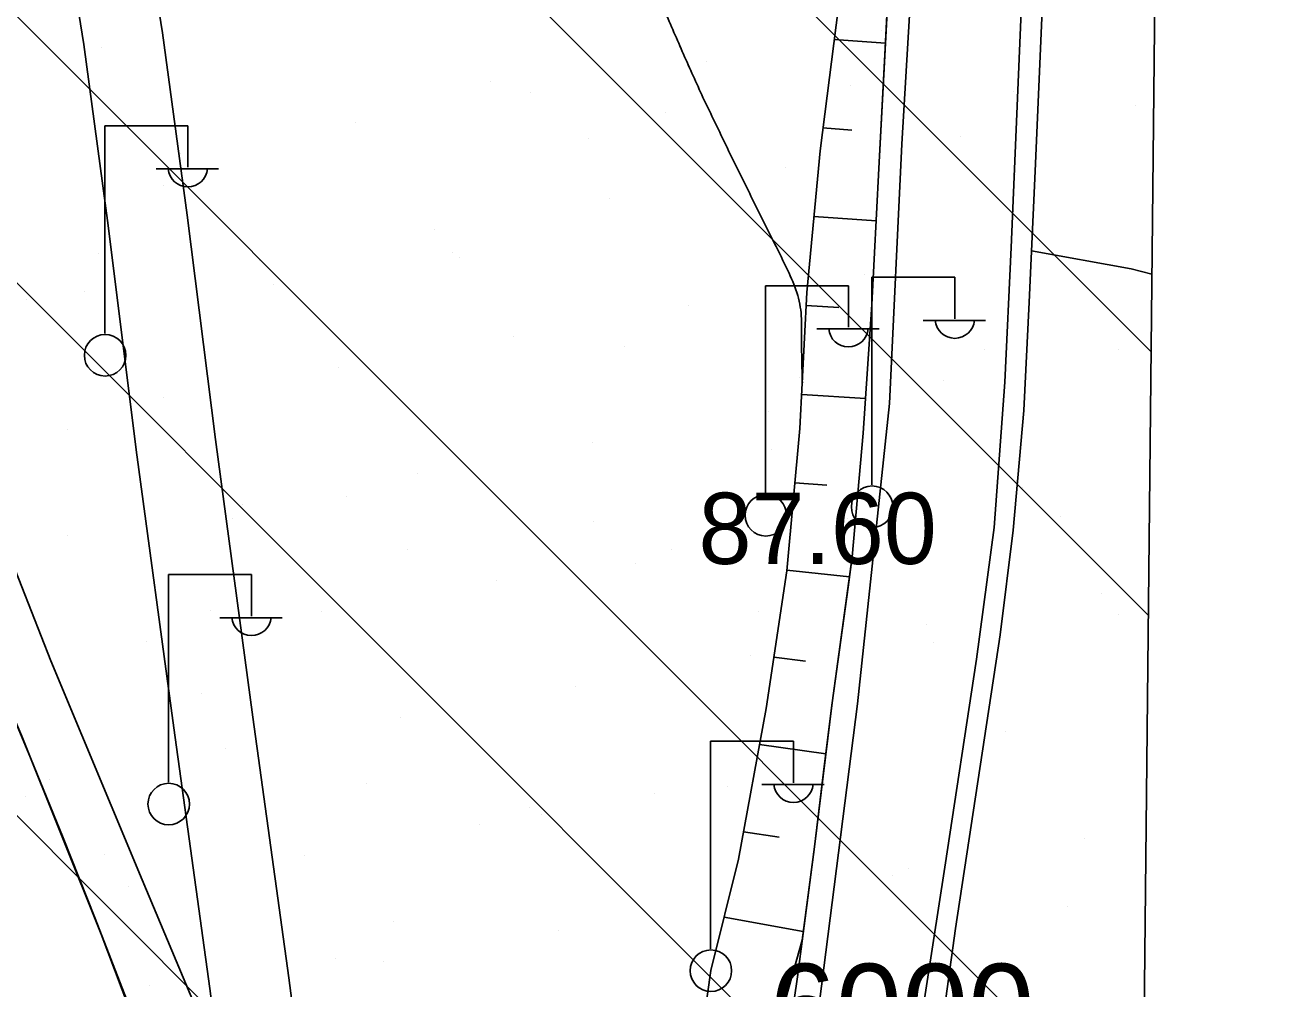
# Model space of a CAD drawing. Extents: x 417995 to 421451, y 4454518 to 4458015.
# Drawn here: x 421182.5 to 421288.3, y 4456001.6 to 4456082.8 of the extents above; entities that cross this region are included whole.
import ezdxf

# ---------------------------------------------------------------- set-up
doc = ezdxf.new("R2010")
doc.units = 0
for name, color, linetype in [('ADAKENARI', 7, 'Continuous'), ('Default', 7, 'Continuous'), ('Egri_1m', 7, 'Continuous'), ('PAFTALAMA', 7, 'Continuous'), ('PL_AYA_BOLGE_PARKI', 7, 'Continuous'), ('PL_AYA_PARK_DINLENME', 7, 'Continuous'), ('S_Elektrik_Diregi', 7, 'Continuous'), ('Sev_Sevalti', 7, 'Continuous'), ('Sev_Sevustu', 7, 'Continuous'), ('Sev_Tarama', 7, 'Continuous'), ('Sinir_itirazli_Mulkiyet', 7, 'Continuous'), ('Sinir_Tel_bir_taraf', 7, 'Continuous'), ('SN_TR_SIVILASMA', 7, 'Continuous'), ('TR_PARKALANI', 7, 'Continuous'), ('Y_Kot_Noktasi', 7, 'Continuous'), ('Y_Lejant', 7, 'Continuous'), ('Yol_Sose', 7, 'Continuous')]:
    doc.layers.add(name, color=color, linetype=linetype)

# ---------------------------------------------------------------- blocks, each defined once
blk = doc.blocks.new('POINT_DISPLAY')
at = {"layer": 'Default'}
blk.add_line((0, 0), (0, 0), dxfattribs=at)

msp = doc.modelspace()

# ---------------------------------------------------------------- linework, layer by layer
at = {"layer": 'ADAKENARI'}
msp.add_arc((420434.01, 4455711.76), 810.32, 14.95584, 31.47684, dxfattribs=at)
at = {"layer": 'Egri_1m'}
msp.add_spline([(421234.94, 4456087.51), (421235.73, 4456085.67), (421236.51, 4456083.84), (421237.3, 4456082), (421238.1, 4456080.17), (421238.92, 4456078.34), (421239.75, 4456076.52), (421240.62, 4456074.72), (421241.48, 4456072.92), (421242.36, 4456071.12), (421243.25, 4456069.32), (421244.13, 4456067.53), (421245.02, 4456065.74), (421245.92, 4456063.95), (421246.79, 4456062.16), (421247.56, 4456060.31), (421247.93, 4456058.34), (421247.95, 4456056.34), (421247.98, 4456054.34), (421248.02, 4456052.71)], degree=3, dxfattribs=at)
at = {"layer": 'PAFTALAMA'}
msp.add_line((421266.41, 4454999.4), (421295.36, 4457775.52), dxfattribs=at)
at = {"layer": 'PL_AYA_BOLGE_PARKI'}
msp.add_line((421271.52, 4455489.32), (421283.96, 4456682.26), dxfattribs=at)
msp.add_arc((420434.01, 4455711.76), 810.32, 14.95584, 31.47684, dxfattribs=at)
at = {"layer": 'PL_AYA_PARK_DINLENME'}
msp.add_lwpolyline([(420917.7, 4456473.63), (421125.1, 4456134.88), (421134.31, 4456119.44), (421143.18, 4456103.81), (421151.7, 4456087.99), (421159.87, 4456071.98), (421167.68, 4456055.79), (421175.13, 4456039.43), (421182.22, 4456022.92), (421188.93, 4456006.25), (421195.28, 4455989.43)], dxfattribs=at)
at = {"layer": 'S_Elektrik_Diregi'}
for p, q in [((421189.22, 4456056.86), (421189.22, 4456074.36)), ((421189.22, 4456074.36), (421196.22, 4456074.36)), ((421196.22, 4456070.86), (421196.22, 4456074.36)), ((421193.56, 4456070.72), (421198.81, 4456070.72)), ((421253.87, 4456044.1), (421253.87, 4456061.6)), ((421253.87, 4456061.6), (421260.87, 4456061.6)), ((421260.87, 4456058.1), (421260.87, 4456061.6)), ((421244.9, 4456043.38), (421244.9, 4456060.88)), ((421244.9, 4456060.88), (421251.9, 4456060.88)), ((421251.9, 4456057.38), (421251.9, 4456060.88)), ((421249.24, 4456057.24), (421254.49, 4456057.24)), ((421258.21, 4456057.96), (421263.46, 4456057.96)), ((421194.58, 4456019.05), (421194.58, 4456036.55)), ((421194.58, 4456036.55), (421201.58, 4456036.55)), ((421201.58, 4456033.05), (421201.58, 4456036.55)), ((421198.92, 4456032.91), (421204.17, 4456032.91)), ((421240.27, 4456005), (421240.27, 4456022.5)), ((421240.27, 4456022.5), (421247.27, 4456022.5)), ((421247.27, 4456019), (421247.27, 4456022.5)), ((421244.61, 4456018.86), (421249.86, 4456018.86))]:
    msp.add_line(p, q, dxfattribs=at)
for centre in [(421189.25, 4456055.02), (421253.9, 4456042.26), (421244.94, 4456041.54), (421194.61, 4456017.21), (421240.31, 4456003.17)]:
    msp.add_circle(centre, 1.75, dxfattribs=at)
for centre in [(421196.22, 4456070.87), (421251.9, 4456057.39), (421260.87, 4456058.11), (421201.58, 4456033.06), (421247.27, 4456019.01)]:
    msp.add_arc(centre, 1.66, 184.8384, 355.1464, dxfattribs=at)
at = {"layer": 'Sev_Sevalti'}
msp.add_lwpolyline([(421246.22, 4455999.35), (421248, 4456005.73), (421249.03, 4456013.61), (421249.9, 4456020.61), (421250.54, 4456025.74), (421251.88, 4456035.48), (421252.23, 4456038.03), (421253.14, 4456048.45), (421253.88, 4456059.31), (421254.48, 4456070.75), (421254.98, 4456080.36), (421255.72, 4456095.34), (421256.37, 4456110.32), (421256.42, 4456111.72), (421242.79, 4456111.9), (421234.76, 4456112.04), (421234.9, 4456112.94), (421231.37, 4456113.26), (421231.46, 4456114.29), (421212.64, 4456114.73), (421200.13, 4456114.78), (421187.5, 4456114.49), (421152.1, 4456115.65)], dxfattribs=at)
at = {"layer": 'Sev_Sevustu'}
msp.add_lwpolyline([(421239.21, 4455995.42), (421240.31, 4456003.18), (421242.63, 4456012.56), (421244.96, 4456025.25), (421246.71, 4456036.86), (421247.82, 4456048.85), (421248.41, 4456060.31), (421249.51, 4456072.24), (421251.25, 4456085.95), (421252.32, 4456095.76), (421252.18, 4456108.53), (421251.9, 4456109.73), (421251.21, 4456110.13), (421250.61, 4456110.22), (421246.82, 4456110.12), (421234.71, 4456110.06), (421204.78, 4456110.51), (421178.81, 4456110.45)], dxfattribs=at)
at = {"layer": 'Sev_Tarama'}
for p, q in [((421250.7, 4456081.62), (421255.03, 4456081.32)), ((421249.76, 4456074.19), (421252.2, 4456074)), ((421249, 4456066.71), (421254.25, 4456066.34)), ((421248.35, 4456059.22), (421251.1, 4456059.04)), ((421247.97, 4456051.73), (421253.34, 4456051.37)), ((421247.4, 4456044.28), (421250.07, 4456044.08)), ((421246.71, 4456036.93), (421252, 4456036.36)), ((421245.61, 4456029.58), (421248.29, 4456029.24)), ((421244.41, 4456022.23), (421250, 4456021.43)), ((421243.06, 4456014.87), (421246.07, 4456014.42)), ((421241.42, 4456007.68), (421248.1, 4456006.47))]:
    msp.add_line(p, q, dxfattribs=at)
at = {"layer": 'Sinir_itirazli_Mulkiyet'}
msp.add_lwpolyline([(421267.34, 4456063.83), (421275.73, 4456062.31), (421277.49, 4456061.86)], dxfattribs=at)
at = {"layer": 'Sinir_Tel_bir_taraf'}
for points in [[(421258.81, 4455991.48), (421260.93, 4456006.72), (421264.7, 4456031.48), (421265.79, 4456040.28), (421266.69, 4456050.38), (421267.14, 4456059.5), (421267.65, 4456070.54), (421268.28, 4456085.43), (421268.71, 4456099.17), (421268.94, 4456109.08), (421268.86, 4456117.84), (421269.06, 4456132.65), (421272.74, 4456132.94)], [(421256.37, 4456110.32), (421255.45, 4456089.23), (421254.48, 4456070.75), (421253.88, 4456059.31), (421253.14, 4456048.45), (421252.23, 4456038.03), (421250.54, 4456025.74), (421249.03, 4456013.61), (421247.6, 4456002.64), (421245.99, 4455991.43)], [(421230.91, 4455902.6), (421225.87, 4455902.74), (421222.37, 4455918.12), (421218.87, 4455935.2), (421215.66, 4455951.02), (421213.21, 4455962.06), (421209.06, 4455970.62), (421198.91, 4455995.24), (421192.37, 4456010.82), (421184.68, 4456029.28), (421178.12, 4456045.91), (421171.29, 4456061.51), (421163.79, 4456075.27), (421155.39, 4456089.68), (421147.08, 4456103.8), (421143.47, 4456109.74)]]:
    msp.add_lwpolyline(points, dxfattribs=at)
at = {"layer": 'SN_TR_SIVILASMA'}
for p, q in [((421277.42, 4456055.31), (419975.73, 4457357.01)), ((421277.19, 4456033.09), (419969.65, 4457340.64)), ((421276.73, 4455988.66), (419957.49, 4457307.89)), ((421276.49, 4455966.44), (419971.97, 4457270.96)), ((421276.03, 4455922), (420004.05, 4457193.98))]:
    msp.add_line(p, q, dxfattribs=at)
at = {"layer": 'Y_Lejant'}
msp.add_lwpolyline([(419168.18, 4457798.01), (421295.36, 4457775.52), (421266.41, 4454999.4), (419138.44, 4455021.89)], close=True, dxfattribs=at)
at = {"layer": 'Yol_Sose'}
for points in [[(421222.03, 4456357.98), (421223.41, 4456356.21), (421223.71, 4456354.91), (421224.12, 4456344.8), (421225.04, 4456332.99), (421227.26, 4456314.97), (421229.07, 4456302.59), (421230.97, 4456289.93), (421233.64, 4456275.39), (421236.1, 4456262.52), (421244.37, 4456224.92), (421249.42, 4456198.13), (421253.65, 4456172.22), (421256.94, 4456149.71), (421258.54, 4456135.19), (421258.9, 4456125.03), (421258.2, 4456103.09), (421256.41, 4456072.81), (421255.37, 4456050.96), (421252.67, 4456025.65), (421248.93, 4455996.36)], [(421250.72, 4455933.67), (421249.94, 4455933.97), (421249.67, 4455934.16), (421249.5, 4455934.57), (421250.25, 4455942.34), (421252.72, 4455964.06), (421255.35, 4455982.37), (421257.58, 4455996.07), (421260.02, 4456011.89), (421262.71, 4456029.43), (421264.19, 4456040.52), (421265.09, 4456052.77), (421265.62, 4456064.09), (421266.51, 4456085.34), (421267.13, 4456105.67), (421267.38, 4456116.81), (421267.05, 4456131.64), (421267.21, 4456131.96), (421267.66, 4456132.5)], [(421228.15, 4455803.47), (421225.57, 4455823.33), (421221.76, 4455845.82), (421218.54, 4455866.28), (421214.57, 4455889.16), (421211.81, 4455906.6), (421209.3, 4455922.65), (421206.77, 4455940.63), (421203.57, 4455961.62), (421200.71, 4455981.38), (421198.08, 4456001.68), (421195.05, 4456023.62), (421191.88, 4456047.06), (421189.51, 4456065.97), (421187.45, 4456081.21), (421183.02, 4456108.72)], [(421234.93, 4455803.4), (421232.22, 4455824.32), (421228.39, 4455846.9), (421225.17, 4455867.38), (421221.19, 4455890.26), (421218.45, 4455907.65), (421215.94, 4455923.64), (421213.41, 4455941.61), (421210.22, 4455962.6), (421207.37, 4455982.29), (421204.74, 4456002.58), (421201.7, 4456024.53), (421198.54, 4456047.92), (421196.17, 4456066.84), (421194.09, 4456082.19), (421189.82, 4456108.77)]]:
    msp.add_lwpolyline(points, dxfattribs=at)

# ---------------------------------------------------------------- block references
at = {"layer": 'TR_PARKALANI', "xscale": 0.1, "yscale": 0.10000000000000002}
for p in [(421254.69, 4456082.41), (421188.94, 4456080.97), (421239.92, 4456079.81), (421221.7, 4456078.06), (421252.11, 4456077.78), (421225.14, 4456077.2), (421265.83, 4456077.26), (421236.47, 4456075.46), (421276.12, 4456076.04), (421210.37, 4456074.6), (421229.99, 4456073.3), (421261.35, 4456073.43), (421195.6, 4456071.99), (421246.58, 4456070.83), (421266.01, 4456070.25), (421194.15, 4456069.33), (421231.8, 4456068.22), (421254.33, 4456067.62), (421217.03, 4456065.62), (421188.68, 4456063.57), (421218.5, 4456063.65), (421268.01, 4456064.45), (421202.26, 4456063.01), (421219.09, 4456063.29), (421253.24, 4456061.85), (421187.49, 4456060.41), (421203.45, 4456060.97), (421182.66, 4456059.69), (421238.46, 4456059.24), (421223.69, 4456056.64), (421232.99, 4456055.76), (421263.41, 4456055.47), (421274.67, 4456055.47), (421208.92, 4456054.03), (421247.77, 4456053.16), (421259.9, 4456052.87), (421194.15, 4456051.43), (421245.13, 4456050.26), (421186.07, 4456048.8), (421277.31, 4456047.95), (421230.35, 4456047.66), (421245.44, 4456047.1), (421215.58, 4456045.05), (421266.56, 4456043.89), (421200.81, 4456042.45), (421209.6, 4456043.14), (421269.79, 4456041.42), (421199.98, 4456041.27), (421230.39, 4456040.99), (421251.79, 4456041.28), (421186.04, 4456039.84), (421214.75, 4456038.67), (421237.01, 4456038.68), (421233.95, 4456037.46), (421222.24, 4456036.07), (421273.22, 4456034.91), (421198.11, 4456033.5), (421207.47, 4456033.47), (421244.29, 4456033.46), (421274.71, 4456033.17), (421258.45, 4456032.3), (421192.7, 4456030.87), (421259.07, 4456030.85), (421243.67, 4456029.7), (421228.9, 4456027.09), (421197.37, 4456026.5), (421214.13, 4456024.49), (421265.11, 4456023.32), (421199.36, 4456021.89), (421250.33, 4456020.72), (421260.9, 4456020.91), (421184.59, 4456019.28), (421211.28, 4456018.97), (421235.56, 4456018.11), (421241.69, 4456018.69), (421182.58, 4456017.88), (421225.06, 4456016.94), (421226.05, 4456016.37), (421220.79, 4456015.51), (421271.77, 4456014.34), (421189.22, 4456012.98), (421206.02, 4456012.91), (421257, 4456011.74), (421249.4, 4456011.26), (421255.59, 4456011.16), (421191.25, 4456010.3), (421242.22, 4456009.13), (421270.37, 4456008.55), (421213.57, 4456007.3), (421227.45, 4456006.53), (421208.67, 4456004.2), (421212.68, 4456003.93), (421263.66, 4456002.76), (421193.03, 4456001.88)]:
    msp.add_blockref('POINT_DISPLAY', p, dxfattribs=at)

# ---------------------------------------------------------------- texts
at = {"layer": 'PAFTALAMA'}
msp.add_text('6000', height=7.5, dxfattribs=at).set_placement((421245.27, 4455996.25))
at = {"layer": 'Y_Kot_Noktasi'}
msp.add_text('87.60', height=6, dxfattribs=at).set_placement((421239.27, 4456037.44))

doc.saveas('drawing.dxf')
